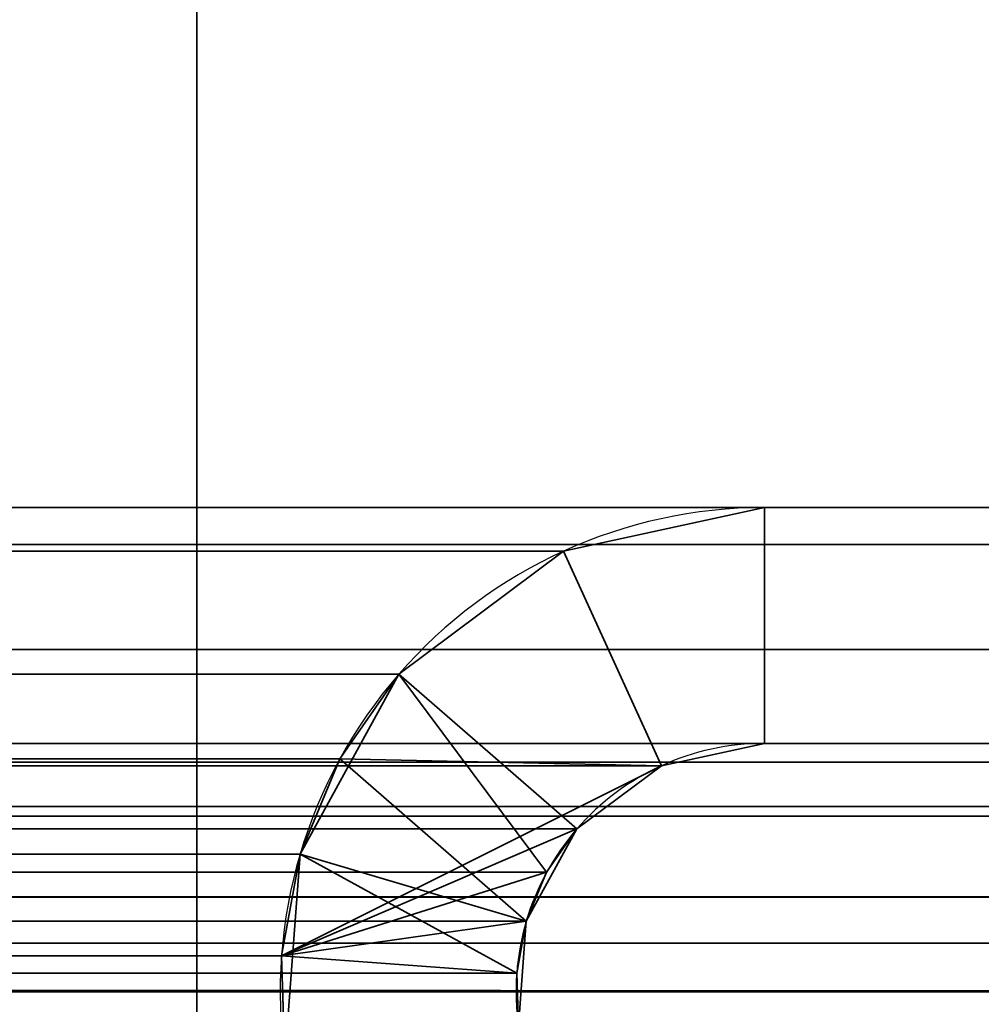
# Model space of a CAD drawing. Header units: millimetres. Extents: x -603 to 3703, y -120 to 193.
# Tile 428 of 656: x 1972.87 to 1978.99, y 14.34 to 20.6. Entities that reach past the tile are written whole.
import ezdxf

# ---------------------------------------------------------------- set-up
doc = ezdxf.new("R2010")
doc.units = ezdxf.units.MM
doc.layers.add('152', color=7, linetype='Continuous', true_color=0xffffff)

# ---------------------------------------------------------------- blocks, each defined once
blk = doc.blocks.new('UG_SURFACE_002')
at = {"layer": '152', "color": 252, "linetype": 'Continuous', "lineweight": 35}
for points in [[(2177.5, -35, 2213.0001), (2177.5, 174.4, 2213.0001), (822.5, 174.4, 2213.0001), (822.5, -35, 2213.0001)], [(972.5, -35, 2063), (972.5, 174.4, 2063), (2027.4999, 174.4, 2063), (2027.4999, -35, 2063)]]:
    blk.add_3dface(points, dxfattribs=at)
blk = doc.blocks.new('UG_SURFACE_089')
at = {"layer": '152', "color": 252, "linetype": 'Continuous', "lineweight": 35}
for points in [[(1026, 7.25, 2007.4999), (1974, 7.25, 2007.4999), (1974, 46.92, 2007.4999), (1026, 46.92, 2007.4999)], [(1974, 46.92, 2007.4999), (1974, 7.25, 2007.4999), (1972.5, 7.25, 2006), (1972.5, 46.92, 2006)], [(1985.92, 17.5, 2019.4199), (1014.08, 17.5, 2019.4199), (1012.9013, 17.2655, 2020.5986), (1987.0987, 17.2655, 2020.5986)], [(1014.08, 17.5, 2019.4199), (1985.92, 17.5, 2019.4199), (1977.61, 17.5, 2011.1101), (1022.39, 17.5, 2011.1101)], [(1976.3327, 17.2227, 2009.8326), (1023.6673, 17.2227, 2009.8326), (1022.39, 17.5, 2011.1101), (1977.61, 17.5, 2011.1101)], [(1977.61, 16, 2011.1101), (1976.9547, 15.8577, 2010.4547), (1976.3327, 17.2227, 2009.8326), (1977.61, 17.5, 2011.1101)], [(1985.92, 16, 2019.4199), (1977.61, 16, 2011.1101), (1977.61, 17.5, 2011.1101), (1985.92, 17.5, 2019.4199)], [(1987.0987, 17.2655, 2020.5986), (1012.9013, 17.2655, 2020.5986), (1011.9021, 16.5979, 2021.5979), (1988.0979, 16.5979, 2021.5979)], [(1975.2854, 16.4407, 2008.7855), (1024.7146, 16.4407, 2008.7855), (1023.6673, 17.2227, 2009.8326), (1976.3327, 17.2227, 2009.8326)], [(1974.9097, 15.9014, 2008.4097), (1975.2854, 16.4407, 2008.7855), (1976.3327, 17.2227, 2009.8326), (1976.9547, 15.8577, 2010.4547)], [(1988.0979, 16.5979, 2021.5979), (1011.9021, 16.5979, 2021.5979), (1011.2344, 15.5987, 2022.2654), (1988.7656, 15.5987, 2022.2654)], [(1025.0903, 15.9014, 2008.4097), (1024.7146, 16.4407, 2008.7855), (1975.2854, 16.4407, 2008.7855)], [(1025.0903, 15.9014, 2008.4097), (1975.2854, 16.4407, 2008.7855), (1974.9097, 15.9014, 2008.4097)], [(1986.5246, 15.8797, 2020.0245), (1013.4754, 15.8797, 2020.0245), (1014.08, 16, 2019.4199), (1985.92, 16, 2019.4199)], [(1014.08, 16, 2019.4199), (1022.39, 16, 2011.1101), (1977.61, 16, 2011.1101), (1985.92, 16, 2019.4199)], [(1977.61, 16, 2011.1101), (1022.39, 16, 2011.1101), (1023.0453, 15.8577, 2010.4547), (1976.9547, 15.8577, 2010.4547)], [(1987.0372, 15.5372, 2020.5371), (1012.9628, 15.5372, 2020.5371), (1013.4754, 15.8797, 2020.0245), (1986.5246, 15.8797, 2020.0245)], [(1976.9547, 15.8577, 2010.4547), (1023.0453, 15.8577, 2010.4547), (1023.5825, 15.4566, 2009.9175), (1976.4175, 15.4566, 2009.9175)], [(1974.9097, 15.9014, 2008.4097), (1025.3432, 15.2948, 2008.1568), (1025.0903, 15.9014, 2008.4097)], [(1974.9097, 15.9014, 2008.4097), (1974.6568, 15.2948, 2008.1568), (1025.3432, 15.2948, 2008.1568)], [(1976.9547, 15.8577, 2010.4547), (1974.5384, 14.6483, 2008.0385), (1974.6568, 15.2948, 2008.1568), (1974.9097, 15.9014, 2008.4097)], [(1974.5384, 14.6483, 2008.0385), (1976.9547, 15.8577, 2010.4547), (1976.4175, 15.4566, 2009.9175)], [(1988.9408, 15.0209, 2022.4409), (1988.7656, 15.5987, 2022.2654), (1011.2344, 15.5987, 2022.2654), (1011.0592, 15.0209, 2022.4409)], [(1987.3797, 15.0246, 2020.8797), (1012.6203, 15.0246, 2020.8797), (1012.9628, 15.5372, 2020.5371), (1987.0372, 15.5372, 2020.5371)], [(1976.2248, 15.18, 2009.7246), (1023.5825, 15.4566, 2009.9175), (1023.7752, 15.18, 2009.7246)], [(1976.2248, 15.18, 2009.7246), (1976.4175, 15.4566, 2009.9175), (1023.5825, 15.4566, 2009.9175)], [(1974.5384, 14.6483, 2008.0385), (1976.4175, 15.4566, 2009.9175), (1976.2248, 15.18, 2009.7246)], [(1025.4616, 14.6483, 2008.0385), (1025.3432, 15.2948, 2008.1568), (1974.6568, 15.2948, 2008.1568)], [(1025.4616, 14.6483, 2008.0385), (1974.6568, 15.2948, 2008.1568), (1974.5384, 14.6483, 2008.0385)], [(1023.7752, 15.18, 2009.7246), (1976.0951, 14.8687, 2009.5949), (1976.2248, 15.18, 2009.7246)], [(1023.7752, 15.18, 2009.7246), (1023.9049, 14.8687, 2009.5949), (1976.0951, 14.8687, 2009.5949)], [(1976.2248, 15.18, 2009.7246), (1976.0951, 14.8687, 2009.5949), (1974.5384, 14.6483, 2008.0385)], [(1011.0592, 15.0209, 2022.4409), (1011, 14.42, 2022.5), (1989, 14.42, 2022.5)], [(1011.0592, 15.0209, 2022.4409), (1989, 14.42, 2022.5), (1988.9408, 15.0209, 2022.4409)], [(1012.5303, 14.7282, 2020.9696), (1012.6203, 15.0246, 2020.8797), (1987.3797, 15.0246, 2020.8797), (1987.4697, 14.7282, 2020.9696)], [(1976.0343, 14.5371, 2009.5344), (1023.9049, 14.8687, 2009.5949), (1023.9657, 14.5371, 2009.5344)], [(1976.0343, 14.5371, 2009.5344), (1976.0951, 14.8687, 2009.5949), (1023.9049, 14.8687, 2009.5949)], [(1976.0951, 14.8687, 2009.5949), (1976.0343, 14.5371, 2009.5344), (1974.5384, 14.6483, 2008.0385)], [(1987.5, 14.42, 2020.9999), (1012.5, 14.42, 2020.9999), (1012.5303, 14.7282, 2020.9696)], [(1987.4697, 14.7282, 2020.9696), (1987.5, 14.42, 2020.9999), (1012.5303, 14.7282, 2020.9696)], [(1974.5384, 14.6483, 2008.0385), (1025.4401, 13.9913, 2008.06), (1025.4616, 14.6483, 2008.0385)], [(1974.5384, 14.6483, 2008.0385), (1974.5599, 13.9913, 2008.06), (1025.4401, 13.9913, 2008.06)], [(1974.5599, 13.9913, 2008.06), (1974.5384, 14.6483, 2008.0385), (1976.0343, 14.5371, 2009.5344), (1976.0454, 14.2001, 2009.5453)], [(1023.9657, 14.5371, 2009.5344), (1023.9546, 14.2001, 2009.5453), (1976.0454, 14.2001, 2009.5453)], [(1023.9657, 14.5371, 2009.5344), (1976.0454, 14.2001, 2009.5453), (1976.0343, 14.5371, 2009.5344)], [(1011, -46.92, 2022.5), (1989, -46.92, 2022.5), (1989, 14.42, 2022.5), (1011, 14.42, 2022.5)], [(1012.5, -46.92, 2020.9999), (1012.5, 14.42, 2020.9999), (1987.5, 14.42, 2020.9999), (1987.5, -46.92, 2020.9999)]]:
    blk.add_3dface(points, dxfattribs=at)
blk = doc.blocks.new('UG_SURFACE_090')
at = {"layer": '152', "color": 252, "linetype": 'Continuous', "lineweight": 35}
for points in [[(1974, 46.92, -7), (1974, 7.25, -7), (1972.5, 7.25, -7), (1972.5, 46.92, -7)], [(1972.5, 46.92, 2006), (1972.5, 7.25, 2006), (1974, 7.25, 2007.4999), (1974, 46.92, 2007.4999)], [(1974, 7.25, 2007.4999), (1974, 7.25, -7), (1974, 46.92, -7), (1974, 46.92, 2007.4999)], [(1977.61, 17.5, 2011.1101), (1977.61, 17.5, -7), (1976.3327, 17.2227, -7), (1976.3327, 17.2227, 2009.8326)], [(1977.61, 16, -7), (1976.9547, 15.8577, -7), (1976.3327, 17.2227, -7), (1977.61, 17.5, -7)], [(1977.61, 17.5, 2011.1101), (1976.3327, 17.2227, 2009.8326), (1976.9547, 15.8577, 2010.4547), (1977.61, 16, 2011.1101)], [(1985.92, 17.5, 2019.4199), (1985.92, 17.5, -7), (1977.61, 17.5, -7), (1977.61, 17.5, 2011.1101)], [(1985.92, 16, -7), (1977.61, 16, -7), (1977.61, 17.5, -7), (1985.92, 17.5, -7)], [(1985.92, 17.5, 2019.4199), (1977.61, 17.5, 2011.1101), (1977.61, 16, 2011.1101), (1985.92, 16, 2019.4199)], [(1976.3327, 17.2227, 2009.8326), (1976.3327, 17.2227, -7), (1975.2854, 16.4407, -7), (1975.2854, 16.4407, 2008.7855)], [(1975.2854, 16.4407, -7), (1976.3327, 17.2227, -7), (1976.9547, 15.8577, -7), (1976.4175, 15.4566, -7)], [(1976.4175, 15.4566, 2009.9175), (1976.9547, 15.8577, 2010.4547), (1976.3327, 17.2227, 2009.8326), (1975.2854, 16.4407, 2008.7855)], [(1975.2854, 16.4407, -7), (1974.6568, 15.2948, -7), (1974.6568, 15.2948, 2008.1568)], [(1974.6568, 15.2948, 2008.1568), (1974.9097, 15.9014, 2008.4097), (1975.2854, 16.4407, -7)], [(1974.6568, 15.2948, -7), (1975.2854, 16.4407, -7), (1976.4175, 15.4566, -7), (1976.0951, 14.8687, -7)], [(1974.9097, 15.9014, 2008.4097), (1975.2854, 16.4407, 2008.7855), (1975.2854, 16.4407, -7)], [(1975.2854, 16.4407, 2008.7855), (1974.9097, 15.9014, 2008.4097), (1976.0951, 14.8687, 2009.5949), (1976.2248, 15.18, 2009.7246)], [(1976.2248, 15.18, 2009.7246), (1976.4175, 15.4566, 2009.9175), (1975.2854, 16.4407, 2008.7855)], [(1976.9547, 15.8577, 2010.4547), (1976.9547, 15.8577, -7), (1977.61, 16, -7), (1977.61, 16, 2011.1101)], [(1985.92, 16, 2019.4199), (1977.61, 16, 2011.1101), (1977.61, 16, -7), (1985.92, 16, -7)], [(1976.0343, 14.5371, 2009.5344), (1976.0951, 14.8687, 2009.5949), (1974.9097, 15.9014, 2008.4097), (1974.6568, 15.2948, 2008.1568)], [(1976.4175, 15.4566, 2009.9175), (1976.4175, 15.4566, -7), (1976.9547, 15.8577, -7), (1976.9547, 15.8577, 2010.4547)], [(1976.2248, 15.18, 2009.7246), (1976.0951, 14.8687, -7), (1976.4175, 15.4566, -7)], [(1976.4175, 15.4566, -7), (1976.4175, 15.4566, 2009.9175), (1976.2248, 15.18, 2009.7246)], [(1974.5384, 14.6483, 2008.0385), (1974.6568, 15.2948, -7), (1974.5599, 13.9913, -7)], [(1974.5384, 14.6483, 2008.0385), (1974.6568, 15.2948, 2008.1568), (1974.6568, 15.2948, -7)], [(1974.6568, 15.2948, 2008.1568), (1974.5384, 14.6483, 2008.0385), (1976.0343, 14.5371, 2009.5344)], [(1974.5599, 13.9913, -7), (1974.6568, 15.2948, -7), (1976.0951, 14.8687, -7), (1976.0454, 14.2001, -7)], [(1976.2248, 15.18, 2009.7246), (1976.0951, 14.8687, 2009.5949), (1976.0951, 14.8687, -7)], [(1976.0951, 14.8687, -7), (1976.0951, 14.8687, 2009.5949), (1976.0343, 14.5371, 2009.5344)], [(1976.0343, 14.5371, 2009.5344), (1976.0454, 14.2001, -7), (1976.0951, 14.8687, -7)], [(1974.5599, 13.9913, -7), (1974.5599, 13.9913, 2008.06), (1974.5384, 14.6483, 2008.0385)], [(1976.0454, 14.2001, 2009.5453), (1976.0343, 14.5371, 2009.5344), (1974.5384, 14.6483, 2008.0385), (1974.5599, 13.9913, 2008.06)], [(1976.0343, 14.5371, 2009.5344), (1976.0454, 14.2001, 2009.5453), (1976.0454, 14.2001, -7)]]:
    blk.add_3dface(points, dxfattribs=at)

msp = doc.modelspace()

# ---------------------------------------------------------------- linework, layer by layer
at = {"layer": '152', "color": 252, "linetype": 'Continuous', "lineweight": -3, "true_color": 0x939598}
for p, q in [((1974, 7.25, 2007.5), (1974, 46.92, 2007.5)), ((1974, 7.25, 2007.5), (1974, 46.92, 2007.5)), ((1974, 7.25, -7), (1974, 46.92, -7)), ((1985.92, 17.5, 2019.42), (1014.08, 17.5, 2019.42)), ((1977.61, 17.5, 2011.11), (1022.39, 17.5, 2011.11)), ((1985.92, 17.5, 2019.42), (1977.61, 17.5, 2011.11)), ((1985.92, 17.5, -7), (1977.61, 17.5, -7)), ((1985.92, 17.5, 2019.42), (1977.61, 17.5, 2011.11)), ((1977.61, 17.5, -7), (1977.61, 17.5, 2011.11)), ((1985.92, 16, 2019.42), (1014.08, 16, 2019.42)), ((1977.61, 16, 2011.11), (1022.39, 16, 2011.11)), ((1985.92, 16, 2019.42), (1977.61, 16, 2011.11)), ((1985.92, 16, 2019.42), (1977.61, 16, 2011.11)), ((1977.61, 16, -7), (1977.61, 16, 2011.11)), ((1985.92, 16, -7), (1977.61, 16, -7)), ((1989, 14.42, 2022.5), (1011, 14.42, 2022.5)), ((1987.5, 14.42, 2021), (1012.5, 14.42, 2021))]:
    msp.add_line(p, q, dxfattribs=at)
for radius in [3.08, 1.58]:
    msp.add_arc((1977.61, 14.42, -7), radius, 90, 188, dxfattribs=at)
at = {"layer": '152', "color": 252, "linetype": 'Continuous', "lineweight": -3, "true_color": 0x939598, "extrusion": (-0.707107, -6.12323e-17, 0.707107)}
for major_axis, start_param, end_param in [((-3.08, 0, -3.08), 4.712389, 6.422812), ((3.08, 0, 3.08), 1.570796, 3.281219), ((1.58, 0, 1.58), 1.570796, 3.281219), ((-1.58, 0, -1.58), 4.712389, 6.422812)]:
    msp.add_ellipse((1977.61, 14.42, 2011.11), major_axis=major_axis, ratio=0.707107, start_param=start_param, end_param=end_param, dxfattribs=at)
at = {"layer": '152', "color": 252, "linetype": 'Continuous', "lineweight": -3, "true_color": 0x939598}
for points in [[(1978.163, 13.2666, 2011.663), (1980.6674, 14.6068, 2014.1674), (1983.6854, 14.5654, 2017.1854), (1986.152, 13.1555, 2019.652)], [(1986.152, 13.1555, -7), (1983.6854, 14.5654, -7), (1980.6674, 14.6068, -7), (1978.163, 13.2666, -7)]]:
    msp.add_open_spline(points, degree=3, dxfattribs=at)

# ---------------------------------------------------------------- block references
for name in ['UG_SURFACE_002', 'UG_SURFACE_089', 'UG_SURFACE_090']:
    msp.add_blockref(name, (0, 0), dxfattribs=at)

doc.saveas('drawing.dxf')
